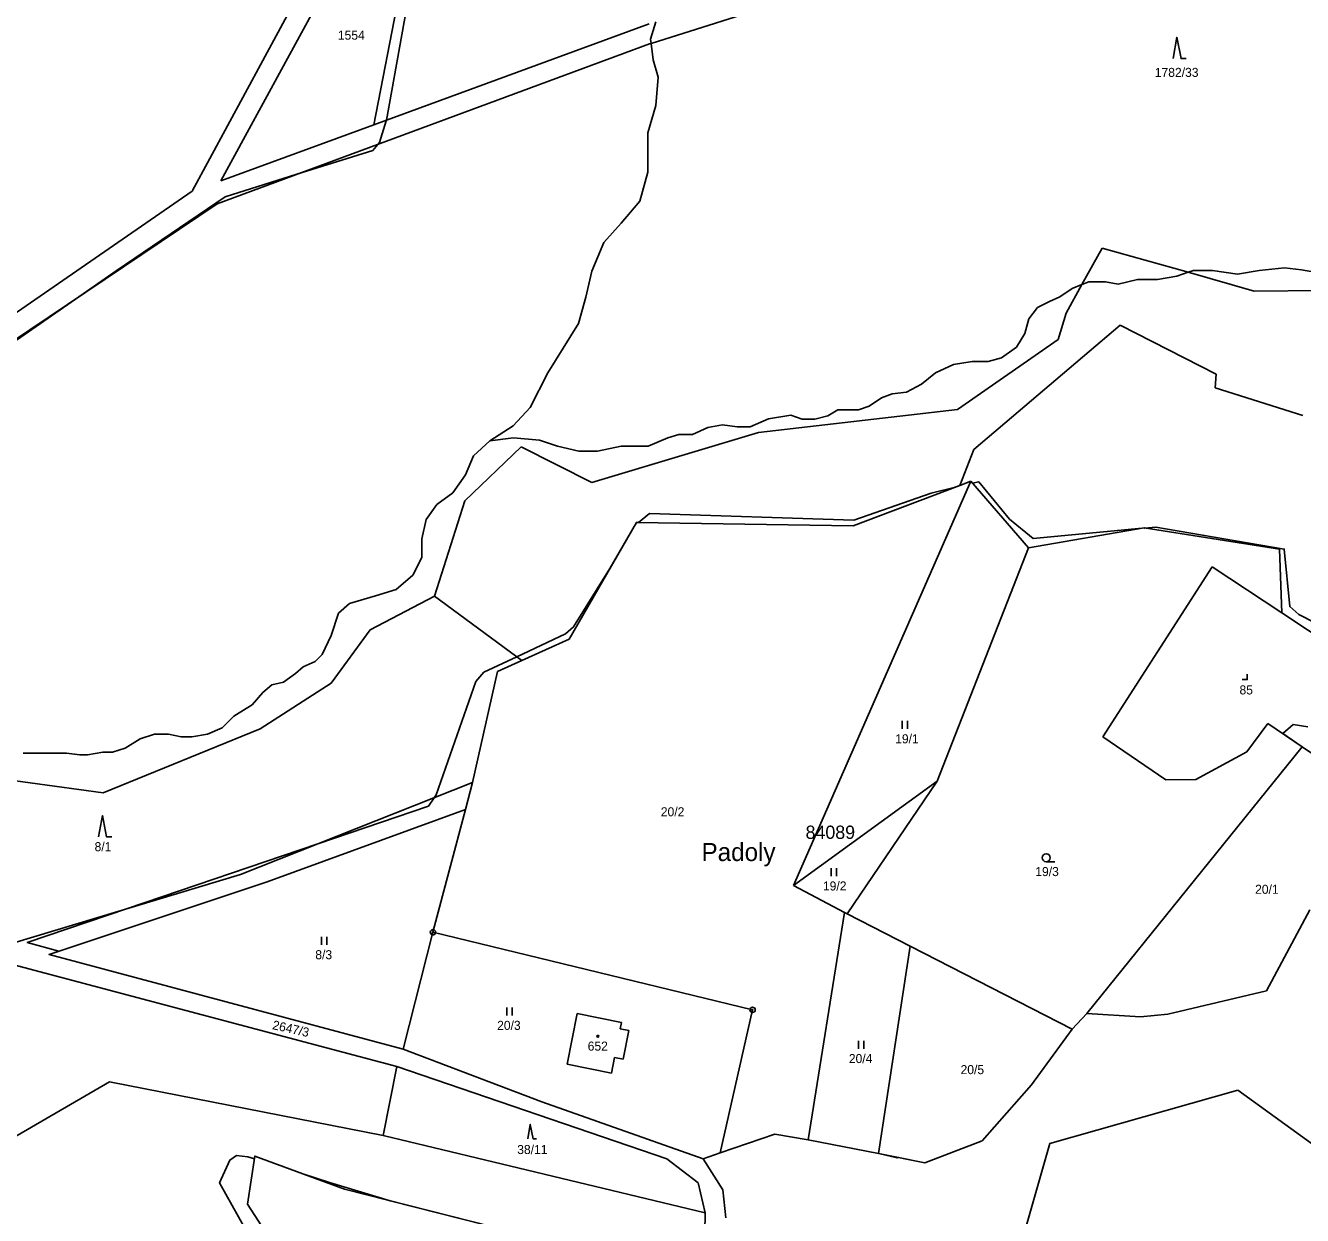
# Model space of a CAD drawing. Extents: x -439246 to -433691, y -1130252 to -1121148.
# Drawn here: x -436680.8 to -436440.8, y -1122878.6 to -1122654.9 of the extents above; entities that cross this region are included whole.
import ezdxf

# ---------------------------------------------------------------- set-up
doc = ezdxf.new("R2010")
doc.units = 0
for name, color, linetype in [('Vrstva 1', 7, 'Continuous'), ('Vrstva 18', 7, 'Continuous'), ('Vrstva 19', 7, 'Continuous'), ('Vrstva 24', 7, 'Continuous'), ('Vrstva 25', 7, 'Continuous'), ('Vrstva 3', 7, 'Continuous'), ('Vrstva 37', 7, 'Continuous'), ('Vrstva 4', 7, 'Continuous'), ('Vrstva 52', 7, 'Continuous'), ('Vrstva 53', 7, 'Continuous'), ('Vrstva 6', 7, 'Continuous'), ('Vrstva 62', 7, 'Continuous')]:
    doc.layers.add(name, color=color, linetype=linetype)

msp = doc.modelspace()

# ---------------------------------------------------------------- linework, layer by layer
at = {"layer": 'Vrstva 1'}
for points in [[(-436605.07, -1122620.65), (-436615.33, -1122673.57)], [(-436563.23, -1122658.27), (-436512.47, -1122642.2)], [(-436626.22, -1122643.02), (-436649.48, -1122686.06)], [(-436644.07, -1122684.09), (-436623.21, -1122645.77)], [(-436563.59, -1122654.62), (-436615.33, -1122673.57)], [(-436644.78, -1122688.44), (-436563.51, -1122658.36)], [(-436563.51, -1122658.36), (-436563.23, -1122658.27)], [(-436615.33, -1122673.57), (-436644.07, -1122684.09)], [(-436747.52, -1122753.76), (-436649.48, -1122686.06)], [(-436746.79, -1122757.04), (-436644.78, -1122688.44)], [(-436536.49, -1122816.57), (-436503.15, -1122740.58)], [(-436503.15, -1122740.58), (-436505.24, -1122741.37)], [(-436503.15, -1122740.58), (-436492.3, -1122753.12)], [(-436505.24, -1122741.37), (-436525.25, -1122748.98)], [(-436566.01, -1122748.33), (-436578.64, -1122770.25)], [(-436525.25, -1122748.98), (-436566.01, -1122748.33)], [(-436470.57, -1122749.37), (-436492.3, -1122753.12)], [(-436445.14, -1122753.34), (-436470.57, -1122749.37)], [(-436509.5, -1122796.97), (-436492.3, -1122753.12)], [(-436444.72, -1122765.32), (-436445.14, -1122753.34)], [(-436478.33, -1122788.64), (-436457.81, -1122756.65)], [(-436444.72, -1122765.32), (-436457.81, -1122756.65)], [(-436603.94, -1122762.21), (-436616, -1122768.5)], [(-436587.54, -1122774.28), (-436603.94, -1122762.21)], [(-436430.46, -1122774.76), (-436444.72, -1122765.32)], [(-436616, -1122768.5), (-436623.32, -1122778.57)], [(-436578.64, -1122770.25), (-436587.54, -1122774.28)], [(-436587.54, -1122774.28), (-436592.09, -1122776.34)], [(-436596.81, -1122797.23), (-436592.09, -1122776.34)], [(-436623.32, -1122778.57), (-436636.71, -1122787.13)], [(-436451.29, -1122791.44), (-436447.35, -1122786.14)], [(-436440.92, -1122790.48), (-436447.35, -1122786.14)], [(-436636.71, -1122787.13), (-436666.16, -1122799.14)], [(-436466.55, -1122796.69), (-436478.33, -1122788.64)], [(-436481.37, -1122840.62), (-436440.92, -1122790.48)], [(-436423.45, -1122802.27), (-436440.92, -1122790.48)], [(-436460.89, -1122796.62), (-436451.29, -1122791.44)], [(-436666.16, -1122799.14), (-436698.28, -1122794.77)], [(-436640.38, -1122814.48), (-436596.81, -1122797.23)], [(-436596.81, -1122797.23), (-436598.14, -1122802.29)], [(-436536.49, -1122816.57), (-436509.5, -1122796.97)], [(-436509.5, -1122796.97), (-436526.41, -1122821.9)], [(-436466.55, -1122796.69), (-436460.89, -1122796.62)], [(-436635.35, -1122815.86), (-436598.14, -1122802.29)], [(-436604.22, -1122825.37), (-436598.14, -1122802.29)], [(-436683.16, -1122827.41), (-436640.38, -1122814.48)], [(-436676.36, -1122829.53), (-436635.35, -1122815.86)], [(-436526.91, -1122821.64), (-436536.49, -1122816.57)], [(-436526.91, -1122821.64), (-436533.7, -1122864.36)], [(-436526.41, -1122821.9), (-436526.91, -1122821.64)], [(-436514.59, -1122827.97), (-436526.41, -1122821.9)], [(-436447.62, -1122836.4), (-436439.47, -1122821.17)], [(-436609.83, -1122847.37), (-436604.22, -1122825.37)], [(-436604.22, -1122825.37), (-436544.17, -1122839.94)], [(-436676.36, -1122829.53), (-436609.83, -1122847.37)], [(-436514.59, -1122827.97), (-436520.48, -1122866.96)], [(-436484.12, -1122843.61), (-436514.59, -1122827.97)], [(-436611.04, -1122850.57), (-436684.16, -1122831.17)], [(-436466.16, -1122840.79), (-436447.62, -1122836.4)], [(-436577.1, -1122840.61), (-436579.03, -1122850.15)], [(-436577.1, -1122840.61), (-436568.77, -1122842.3)], [(-436550.24, -1122866.84), (-436544.17, -1122839.94)], [(-436484.12, -1122843.61), (-436481.37, -1122840.62)], [(-436481.37, -1122840.62), (-436471.27, -1122841.28)], [(-436471.27, -1122841.28), (-436466.16, -1122840.79)], [(-436568.77, -1122842.3), (-436569.02, -1122843.51)], [(-436567.41, -1122843.84), (-436569.02, -1122843.51)], [(-436568.49, -1122849.21), (-436567.41, -1122843.84)], [(-436491.74, -1122854.04), (-436484.12, -1122843.61)], [(-436609.83, -1122847.37), (-436583.74, -1122857.26)], [(-436570.7, -1122851.84), (-436570.1, -1122848.88)], [(-436570.1, -1122848.88), (-436568.49, -1122849.21)], [(-436560.25, -1122867.95), (-436611.04, -1122850.57)], [(-436579.03, -1122850.15), (-436570.7, -1122851.84)], [(-436501.01, -1122864.6), (-436491.74, -1122854.04)], [(-436583.74, -1122857.26), (-436553.43, -1122867.93)], [(-436550.24, -1122866.84), (-436540, -1122863.35)], [(-436540, -1122863.35), (-436533.7, -1122864.36)], [(-436533.7, -1122864.36), (-436520.48, -1122866.96)], [(-436511.78, -1122868.68), (-436501.01, -1122864.6)], [(-436639.07, -1122876.45), (-436637.7, -1122867.45)], [(-436637.7, -1122867.45), (-436620.87, -1122873.69)], [(-436554.4, -1122872.49), (-436560.25, -1122867.95)], [(-436553.43, -1122867.93), (-436550.24, -1122866.84)], [(-436549.78, -1122873.81), (-436553.43, -1122867.93)], [(-436520.48, -1122866.96), (-436511.78, -1122868.68)], [(-436553.1, -1122878.14), (-436554.4, -1122872.49)], [(-436620.87, -1122873.69), (-436581.12, -1122883.76)], [(-436549.21, -1122879.07), (-436549.78, -1122873.81)], [(-436627.72, -1122894.05), (-436639.07, -1122876.45)], [(-436553.62, -1122910.97), (-436553.1, -1122878.14)]]:
    msp.add_lwpolyline(points, dxfattribs=at)
at = {"layer": 'Vrstva 24'}
for centre, radius in [((-436604.22, -1122825.37), 0.5), ((-436604.22, -1122825.37), 0.1), ((-436544.17, -1122839.94), 0.5), ((-436544.17, -1122839.94), 0.1)]:
    msp.add_circle(centre, radius, dxfattribs=at)
at = {"layer": 'Vrstva 25'}
for p, q in [((-436516.05, -1122787.15), (-436516.05, -1122785.65)), ((-436515.05, -1122787.15), (-436515.05, -1122785.65)), ((-436489, -1122812.11), (-436487.4, -1122812.11)), ((-436529.4, -1122814.81), (-436529.4, -1122813.31)), ((-436528.4, -1122814.81), (-436528.4, -1122813.31)), ((-436625.14, -1122827.74), (-436625.14, -1122826.24)), ((-436624.14, -1122827.74), (-436624.14, -1122826.24)), ((-436590.34, -1122841.02), (-436590.34, -1122839.52)), ((-436589.34, -1122841.02), (-436589.34, -1122839.52)), ((-436524.24, -1122847.26), (-436524.24, -1122845.76)), ((-436523.24, -1122847.26), (-436523.24, -1122845.76))]:
    msp.add_line(p, q, dxfattribs=at)
for points in [[(-436465.17, -1122661.12), (-436464.47, -1122657.12), (-436463.67, -1122661.12), (-436462.67, -1122661.12)], [(-436452.21, -1122777.88), (-436451.21, -1122777.88), (-436451.21, -1122776.88)], [(-436667.04, -1122807.43), (-436666.34, -1122803.43), (-436665.54, -1122807.43), (-436664.54, -1122807.43)], [(-436586.42, -1122864.18), (-436585.95, -1122861.5), (-436585.41, -1122864.18), (-436584.74, -1122864.18)]]:
    msp.add_lwpolyline(points, dxfattribs=at)
for centre, radius in [((-436489, -1122811.36), 0.75), ((-436573.24, -1122844.92), 0.175)]:
    msp.add_circle(centre, radius, dxfattribs=at)
at = {"layer": 'Vrstva 3'}
for points in [[(-436577.1, -1122840.61), (-436579.03, -1122850.15)], [(-436577.1, -1122840.61), (-436568.77, -1122842.3)], [(-436568.77, -1122842.3), (-436569.02, -1122843.51)], [(-436567.41, -1122843.84), (-436569.02, -1122843.51)], [(-436568.49, -1122849.21), (-436567.41, -1122843.84)], [(-436570.7, -1122851.84), (-436570.1, -1122848.88)], [(-436570.1, -1122848.88), (-436568.49, -1122849.21)], [(-436579.03, -1122850.15), (-436570.7, -1122851.84)]]:
    msp.add_lwpolyline(points, dxfattribs=at)
at = {"layer": 'Vrstva 37'}
msp.add_circle((-436573.24, -1122844.92), 0.175, dxfattribs=at)
at = {"layer": 'Vrstva 4'}
for points in [[(-436563.33, -1122657.48), (-436562.36, -1122654.24)], [(-436563.23, -1122658.27), (-436563.33, -1122657.48)], [(-436562.85, -1122661.36), (-436563.23, -1122658.27)], [(-436561.89, -1122664.65), (-436562.85, -1122661.36)], [(-436562.37, -1122669.97), (-436561.89, -1122664.65)], [(-436563.85, -1122675.1), (-436562.37, -1122669.97)], [(-436563.85, -1122682.46), (-436563.85, -1122675.1)], [(-436565.33, -1122687.95), (-436563.85, -1122682.46)], [(-436568.88, -1122692.05), (-436565.33, -1122687.95)], [(-436572.09, -1122695.7), (-436568.88, -1122692.05)], [(-436574.37, -1122701.1), (-436572.09, -1122695.7)], [(-436575.48, -1122705.96), (-436574.37, -1122701.1)], [(-436468.1, -1122702.69), (-436464.48, -1122702.04)], [(-436464.48, -1122702.04), (-436462.33, -1122701.31)], [(-436462.33, -1122701.31), (-436461.33, -1122700.97)], [(-436461.33, -1122700.97), (-436457.75, -1122700.97)], [(-436457.75, -1122700.97), (-436453.06, -1122701.67)], [(-436453.06, -1122701.67), (-436448.98, -1122700.97)], [(-436448.98, -1122700.97), (-436444.21, -1122700.44)], [(-436444.21, -1122700.44), (-436441.03, -1122700.83)], [(-436441.03, -1122700.83), (-436438.54, -1122701.29)], [(-436486.43, -1122705.93), (-436484.12, -1122704.33)], [(-436484.12, -1122704.33), (-436482.29, -1122703.62)], [(-436482.29, -1122703.62), (-436481, -1122703.12)], [(-436481, -1122703.12), (-436477.83, -1122703.12)], [(-436477.83, -1122703.12), (-436475.48, -1122703.55)], [(-436475.48, -1122703.55), (-436471.86, -1122702.69)], [(-436471.86, -1122702.69), (-436468.1, -1122702.69)], [(-436576.87, -1122710.91), (-436575.48, -1122705.96)], [(-436490.65, -1122707.93), (-436488.35, -1122706.79)], [(-436488.35, -1122706.79), (-436486.43, -1122705.93)], [(-436492.26, -1122710.04), (-436490.65, -1122707.93)], [(-436579.78, -1122715.57), (-436576.87, -1122710.91)], [(-436493, -1122712.82), (-436492.26, -1122710.04)], [(-436494.56, -1122715.4), (-436493, -1122712.82)], [(-436582.63, -1122720.23), (-436579.78, -1122715.57)], [(-436497.38, -1122717.36), (-436494.56, -1122715.4)], [(-436509.82, -1122720.23), (-436506.43, -1122718.62)], [(-436506.43, -1122718.62), (-436502.94, -1122718.1)], [(-436502.94, -1122718.1), (-436499.88, -1122718.1)], [(-436499.88, -1122718.1), (-436497.38, -1122717.36)], [(-436585.97, -1122726.72), (-436582.63, -1122720.23)], [(-436512.44, -1122722.33), (-436509.82, -1122720.23)], [(-436519.93, -1122724.89), (-436517.96, -1122724.17)], [(-436517.96, -1122724.17), (-436515.25, -1122723.82)], [(-436515.25, -1122723.82), (-436512.44, -1122722.33)], [(-436524.26, -1122727.18), (-436522.29, -1122726.5)], [(-436522.29, -1122726.5), (-436519.93, -1122724.89)], [(-436589.15, -1122730.14), (-436585.97, -1122726.72)], [(-436544.6, -1122730.38), (-436541.16, -1122728.83)], [(-436541.16, -1122728.83), (-436536.99, -1122728.18)], [(-436536.99, -1122728.18), (-436534.83, -1122728.89)], [(-436534.83, -1122728.89), (-436532.5, -1122728.93)], [(-436532.5, -1122728.93), (-436530.01, -1122728.28)], [(-436530.01, -1122728.28), (-436528.14, -1122727.18)], [(-436528.14, -1122727.18), (-436525.94, -1122727.18)], [(-436525.94, -1122727.18), (-436524.26, -1122727.18)], [(-436593.51, -1122733), (-436589.15, -1122730.14)], [(-436555.47, -1122731.78), (-436552.59, -1122730.48)], [(-436552.59, -1122730.48), (-436549.82, -1122729.97)], [(-436549.82, -1122729.97), (-436547.04, -1122730.38)], [(-436547.04, -1122730.38), (-436544.6, -1122730.38)], [(-436596.61, -1122735.79), (-436593.51, -1122733)], [(-436593.51, -1122733), (-436589.08, -1122732.42)], [(-436589.08, -1122732.42), (-436584.2, -1122732.86)], [(-436584.2, -1122732.86), (-436580.84, -1122734.01)], [(-436563.81, -1122734.02), (-436560.1, -1122732.44)], [(-436560.1, -1122732.44), (-436558.05, -1122731.78)], [(-436558.05, -1122731.78), (-436555.47, -1122731.78)], [(-436598.12, -1122739.38), (-436596.61, -1122735.79)], [(-436580.84, -1122734.01), (-436576.8, -1122734.95)], [(-436576.8, -1122734.95), (-436573.3, -1122734.95)], [(-436573.3, -1122734.95), (-436568.89, -1122734.02)], [(-436568.89, -1122734.02), (-436565.42, -1122734.02)], [(-436565.42, -1122734.02), (-436563.81, -1122734.02)], [(-436600.47, -1122742.75), (-436598.12, -1122739.38)], [(-436603.52, -1122744.97), (-436600.47, -1122742.75)], [(-436605.52, -1122747.8), (-436603.52, -1122744.97)], [(-436606.32, -1122751.44), (-436605.52, -1122747.8)], [(-436606.32, -1122754.9), (-436606.32, -1122751.44)], [(-436607.99, -1122758.26), (-436606.32, -1122754.9)], [(-436611.11, -1122760.95), (-436607.99, -1122758.26)], [(-436619.93, -1122763.56), (-436614.99, -1122762.11)], [(-436614.99, -1122762.11), (-436611.11, -1122760.95)], [(-436621.96, -1122765.41), (-436619.93, -1122763.56)], [(-436623.37, -1122769.55), (-436621.96, -1122765.41)], [(-436625.04, -1122773.18), (-436623.37, -1122769.55)], [(-436628.63, -1122775.46), (-436626.35, -1122774.48)], [(-436626.35, -1122774.48), (-436625.04, -1122773.18)], [(-436632.3, -1122778.34), (-436630.05, -1122776.73)], [(-436630.05, -1122776.73), (-436628.63, -1122775.46)], [(-436636.22, -1122780.31), (-436634.5, -1122778.86)], [(-436634.5, -1122778.86), (-436632.3, -1122778.34)], [(-436638.19, -1122782.64), (-436636.22, -1122780.31)], [(-436641.61, -1122784.72), (-436639.3, -1122783.32)], [(-436639.3, -1122783.32), (-436638.19, -1122782.64)], [(-436643.81, -1122786.92), (-436641.61, -1122784.72)], [(-436662.08, -1122790.73), (-436659.21, -1122788.99)], [(-436659.21, -1122788.99), (-436656.57, -1122788.11)], [(-436656.57, -1122788.11), (-436653.93, -1122788.11)], [(-436653.93, -1122788.11), (-436651.52, -1122788.66)], [(-436651.52, -1122788.66), (-436649.55, -1122788.66)], [(-436649.55, -1122788.66), (-436646.56, -1122788.12)], [(-436646.56, -1122788.12), (-436643.81, -1122786.92)], [(-436664.44, -1122791.5), (-436662.08, -1122790.73)], [(-436681.24, -1122791.72), (-436678.87, -1122791.72)], [(-436678.87, -1122791.72), (-436675.54, -1122791.72)], [(-436675.54, -1122791.72), (-436673.09, -1122791.72)], [(-436673.09, -1122791.72), (-436670.58, -1122792.02)], [(-436670.58, -1122792.02), (-436669.12, -1122792.02)], [(-436669.12, -1122792.02), (-436666.26, -1122791.5)], [(-436666.26, -1122791.5), (-436664.44, -1122791.5)]]:
    msp.add_lwpolyline(points, dxfattribs=at)
at = {"layer": 'Vrstva 52'}
for points in [[(-436710.66, -1122733.63), (-436671.41, -1122706.35), (-436663.73, -1122701.01), (-436643.27, -1122687.14), (-436629.77, -1122682.88), (-436615.55, -1122678.4), (-436614.57, -1122677.26), (-436614.26, -1122676.91), (-436613.5, -1122674.49), (-436612.99, -1122672.85), (-436612.96, -1122672.7), (-436607.66, -1122643)], [(-436503.15, -1122740.58), (-436505.24, -1122741.37), (-436506.29, -1122741.77), (-436510.62, -1122742.8), (-436525.12, -1122747.92), (-436563.51, -1122746.64), (-436565.63, -1122748.33), (-436566.01, -1122748.33), (-436571, -1122756.99), (-436577.8, -1122767.97), (-436579.29, -1122769.24), (-436588.49, -1122773.58), (-436594.65, -1122776.5), (-436596.14, -1122778.2), (-436603.6, -1122799.53), (-436603.98, -1122800.07), (-436605.09, -1122801.66), (-436625.83, -1122808.72), (-436661.6, -1122820.89), (-436680.45, -1122827.31), (-436674.55, -1122828.93), (-436676.36, -1122829.53), (-436609.83, -1122847.37), (-436583.74, -1122857.26), (-436553.43, -1122867.93), (-436550.24, -1122866.84), (-436540, -1122863.35), (-436533.7, -1122864.36), (-436520.48, -1122866.96), (-436519.39, -1122867.18), (-436517.02, -1122867.77), (-436516.74, -1122867.7), (-436511.78, -1122868.68), (-436501.01, -1122864.6)], [(-436428.89, -1122772.06), (-436441.53, -1122765.62), (-436443.24, -1122764.13), (-436444.26, -1122753.33), (-436468.4, -1122749.2), (-436470.45, -1122749.39), (-436470.57, -1122749.37), (-436470.95, -1122749.43), (-436491.43, -1122751.33), (-436495.91, -1122747.71), (-436501.67, -1122740.67), (-436502.83, -1122740.95), (-436503.15, -1122740.58)], [(-436423.45, -1122802.27), (-436440.92, -1122790.48), (-436444.51, -1122788.01), (-436442.59, -1122786.31), (-436439.82, -1122786.73)], [(-436501.01, -1122864.6), (-436491.74, -1122854.04), (-436484.12, -1122843.61), (-436481.37, -1122840.62), (-436471.27, -1122841.28), (-436466.16, -1122840.79), (-436447.62, -1122836.4), (-436439.47, -1122821.17)], [(-436581.12, -1122883.76), (-436612.26, -1122875.87), (-436623.64, -1122872.38), (-436628.65, -1122870.8), (-436637.7, -1122867.45), (-436637.77, -1122867.94), (-436639, -1122867.56), (-436641.14, -1122867.34), (-436642.42, -1122868.2), (-436644.33, -1122872.46), (-436638.36, -1122883.12)]]:
    msp.add_lwpolyline(points, dxfattribs=at)
at = {"layer": 'Vrstva 6'}
for points in [[(-436482.29, -1122703.62), (-436478.48, -1122696.74)], [(-436478.48, -1122696.74), (-436462.33, -1122701.31)], [(-436462.33, -1122701.31), (-436449.91, -1122704.83)], [(-436485.26, -1122708.97), (-436482.29, -1122703.62)], [(-436449.91, -1122704.83), (-436437.2, -1122704.72)], [(-436486.75, -1122713.92), (-436485.26, -1122708.97)], [(-436502.6, -1122734.62), (-436475.12, -1122711.27)], [(-436475.12, -1122711.27), (-436457.06, -1122720.48)], [(-436505.68, -1122727.11), (-436486.75, -1122713.92)], [(-436457.06, -1122720.48), (-436457.27, -1122723.05)], [(-436457.27, -1122723.05), (-436440.78, -1122728.2)], [(-436543.07, -1122731.41), (-436505.68, -1122727.11)], [(-436574.36, -1122740.8), (-436543.07, -1122731.41)], [(-436598.21, -1122744.27), (-436587.67, -1122734.11)], [(-436587.67, -1122734.11), (-436574.36, -1122740.8)], [(-436502.6, -1122734.62), (-436505.24, -1122741.37)], [(-436603.94, -1122762.21), (-436598.21, -1122744.27)], [(-436613.56, -1122863.59), (-436611.04, -1122850.57)], [(-436684.29, -1122864.67), (-436665.01, -1122853.49)], [(-436665.01, -1122853.49), (-436613.56, -1122863.59)], [(-436452.99, -1122855.08), (-436488.32, -1122865.08)], [(-436390.05, -1122900.6), (-436452.99, -1122855.08)], [(-436613.56, -1122863.59), (-436553.1, -1122878.14)], [(-436488.32, -1122865.08), (-436493.3, -1122882.63)]]:
    msp.add_lwpolyline(points, dxfattribs=at)

# ---------------------------------------------------------------- texts
at = {"layer": 'Vrstva 18'}
for s, p in [('1554', (-436622.09, -1122657.58)), ('1782/33', (-436468.6, -1122664.58)), ('19/1', (-436517.38, -1122789.85)), ('20/2', (-436561.41, -1122803.57)), ('8/1', (-436667.8, -1122810.13)), ('19/3', (-436491.05, -1122814.81)), ('19/2', (-436530.95, -1122817.51)), ('20/1', (-436449.75, -1122818.14)), ('8/3', (-436626.33, -1122830.44)), ('20/3', (-436592.17, -1122843.72)), ('20/4', (-436526.08, -1122849.96)), ('20/5', (-436505.09, -1122852.04)), ('38/11', (-436588.39, -1122867.06))]:
    msp.add_text(s, height=1.7, dxfattribs=at).set_placement(p)
msp.add_text('2647/3', height=1.7, rotation=347.4633, dxfattribs=at).set_placement((-436634.5, -1122843.56))
at = {"layer": 'Vrstva 19'}
for s, p in [('85', (-436452.68, -1122780.66)), ('652', (-436575.15, -1122847.62))]:
    msp.add_text(s, height=1.7, dxfattribs=at).set_placement(p)
at = {"layer": 'Vrstva 53'}
msp.add_text('84089', height=2.5, dxfattribs=at).set_placement((-436534.21, -1122807.82))
at = {"layer": 'Vrstva 62'}
msp.add_text('Padoly', height=3.4, dxfattribs=at).set_placement((-436553.76, -1122811.98))

doc.saveas('drawing.dxf')
